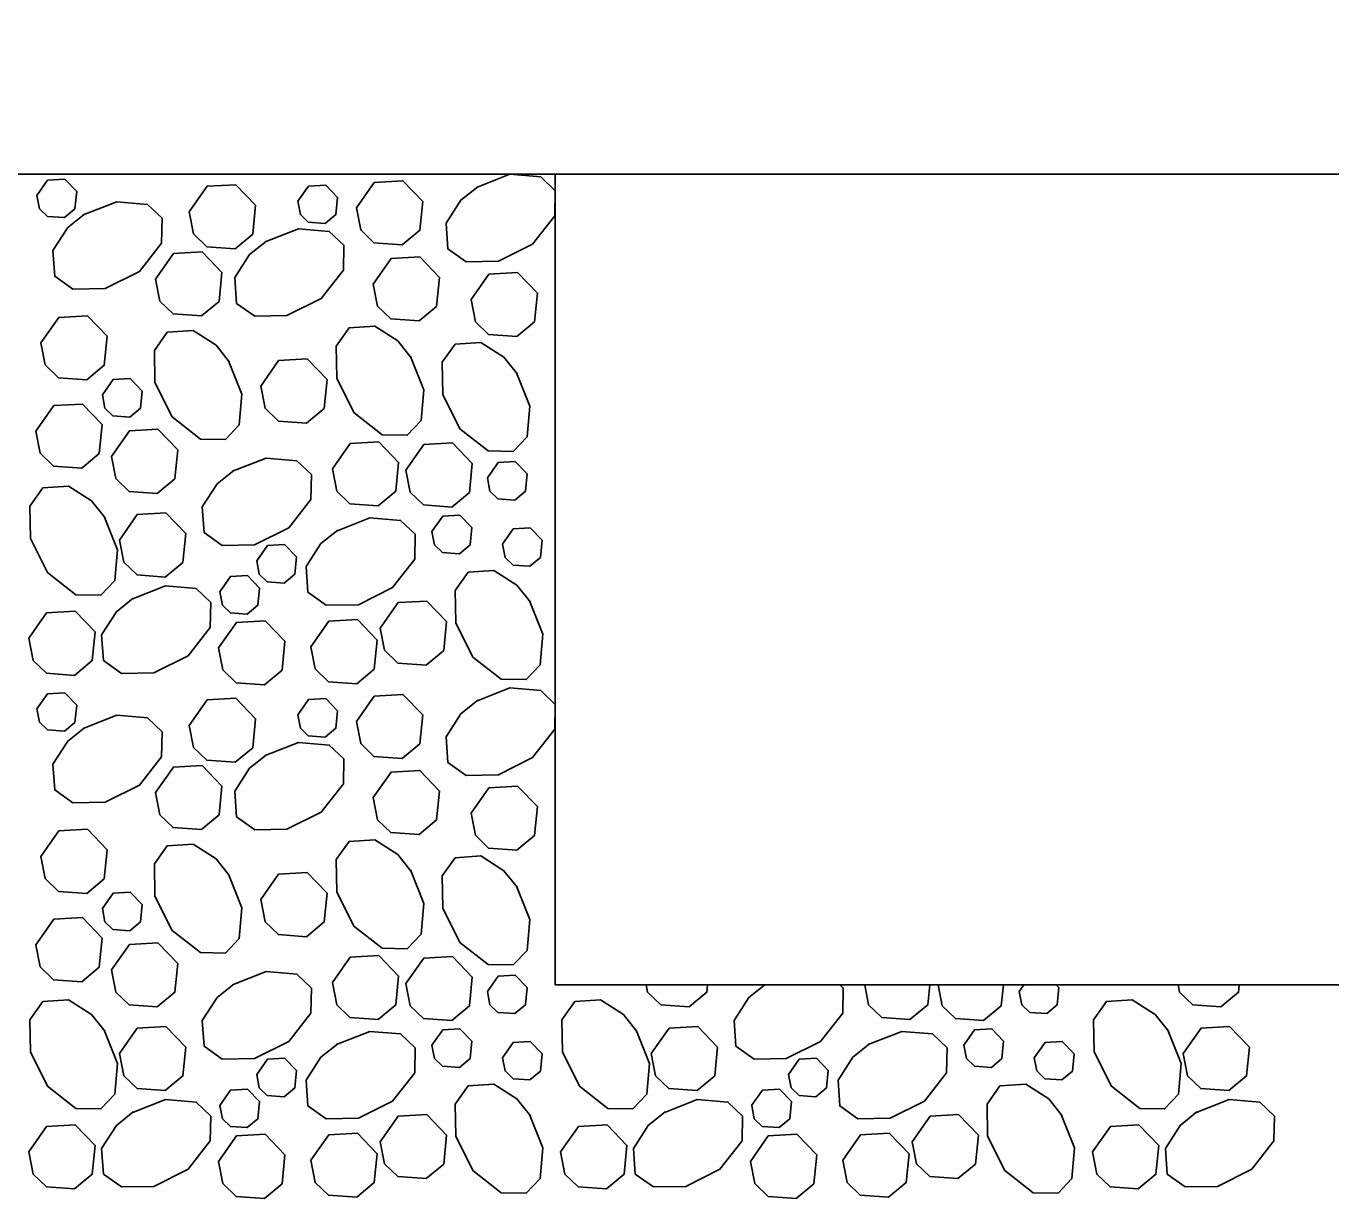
# Model space of a CAD drawing. Extents: x 636530 to 644067, y 294168 to 299122.
# Drawn here: x 638578.78 to 638598.39, y 297981.35 to 297999.01 of the extents above; entities that cross this region are included whole.
import ezdxf

# ---------------------------------------------------------------- set-up
doc = ezdxf.new("R2010")
doc.units = 0
doc.layers.add('1', color=7, linetype='Continuous')

msp = doc.modelspace()

# ---------------------------------------------------------------- linework, layer by layer
at = {"layer": '1'}
for p, q in [((638314.366, 297996.783), (638619.166, 297996.783)), ((638586.73, 297996.783), (638586.73, 297984.591)), ((638586.73, 297996.783), (638651.603, 297996.783)), ((638586.73, 297984.591), (638651.603, 297984.591))]:
    msp.add_line(p, q, dxfattribs=at)
for points in [[(638578.938, 297996.465), (638579.099, 297996.694), (638579.357, 297996.709), (638579.536, 297996.523), (638579.51, 297996.263), (638579.351, 297996.131), (638579.097, 297996.149), (638578.977, 297996.265), (638578.938, 297996.465)], [(638583.741, 297996.277), (638584.01, 297996.66), (638584.439, 297996.684), (638584.738, 297996.375), (638584.694, 297995.941), (638584.429, 297995.721), (638584.005, 297995.751), (638583.806, 297995.945), (638583.741, 297996.277)], [(638585.545, 297996.583), (638586.049, 297996.783), (638586.511, 297996.743), (638586.73, 297996.534), (638586.723, 297996.159), (638586.39, 297995.733), (638585.875, 297995.475), (638585.389, 297995.467), (638585.116, 297995.661), (638585.09, 297996.048), (638585.312, 297996.394), (638585.566, 297996.596)], [(638581.228, 297996.219), (638581.497, 297996.602), (638581.926, 297996.626), (638582.225, 297996.317), (638582.182, 297995.883), (638581.916, 297995.663), (638581.492, 297995.693), (638581.293, 297995.887), (638581.228, 297996.219)], [(638582.86, 297996.377), (638583.021, 297996.606), (638583.279, 297996.621), (638583.458, 297996.435), (638583.432, 297996.175), (638583.273, 297996.043), (638583.018, 297996.061), (638582.899, 297996.177), (638582.86, 297996.376)], [(638579.635, 297996.17), (638580.138, 297996.37), (638580.6, 297996.33), (638580.82, 297996.121), (638580.813, 297995.746), (638580.479, 297995.32), (638579.964, 297995.062), (638579.479, 297995.054), (638579.205, 297995.248), (638579.179, 297995.635), (638579.401, 297995.981), (638579.655, 297996.183)], [(638582.368, 297995.764), (638582.871, 297995.963), (638583.333, 297995.923), (638583.553, 297995.714), (638583.546, 297995.339), (638583.212, 297994.913), (638582.697, 297994.656), (638582.212, 297994.647), (638581.938, 297994.841), (638581.912, 297995.228), (638582.134, 297995.574), (638582.388, 297995.776)], [(638580.722, 297995.207), (638580.991, 297995.59), (638581.42, 297995.614), (638581.719, 297995.305), (638581.676, 297994.871), (638581.41, 297994.651), (638580.986, 297994.681), (638580.787, 297994.875), (638580.722, 297995.207)], [(638583.994, 297995.132), (638584.263, 297995.515), (638584.692, 297995.539), (638584.991, 297995.23), (638584.947, 297994.796), (638584.682, 297994.576), (638584.258, 297994.606), (638584.059, 297994.8), (638583.994, 297995.132)], [(638585.464, 297994.898), (638585.733, 297995.28), (638586.162, 297995.305), (638586.461, 297994.996), (638586.418, 297994.562), (638586.152, 297994.341), (638585.729, 297994.372), (638585.529, 297994.565), (638585.464, 297994.898)], [(638578.998, 297994.247), (638579.267, 297994.63), (638579.696, 297994.654), (638579.994, 297994.345), (638579.951, 297993.911), (638579.686, 297993.691), (638579.262, 297993.721), (638579.063, 297993.915), (638578.998, 297994.247)], [(638584.554, 297994.042), (638584.753, 297993.539), (638584.713, 297993.077), (638584.504, 297992.858), (638584.129, 297992.865), (638583.703, 297993.198), (638583.446, 297993.713), (638583.437, 297994.199), (638583.631, 297994.472), (638584.018, 297994.498), (638584.364, 297994.276), (638584.566, 297994.022)], [(638581.82, 297993.977), (638582.02, 297993.474), (638581.98, 297993.012), (638581.771, 297992.792), (638581.396, 297992.8), (638580.97, 297993.133), (638580.713, 297993.648), (638580.704, 297994.134), (638580.898, 297994.407), (638581.285, 297994.433), (638581.631, 297994.211), (638581.833, 297993.957)], [(638586.148, 297993.798), (638586.347, 297993.295), (638586.307, 297992.833), (638586.099, 297992.614), (638585.724, 297992.621), (638585.297, 297992.954), (638585.04, 297993.469), (638585.031, 297993.955), (638585.226, 297994.228), (638585.612, 297994.254), (638585.958, 297994.032), (638586.161, 297993.778)], [(638582.304, 297993.597), (638582.572, 297993.979), (638583.002, 297994.004), (638583.3, 297993.694), (638583.257, 297993.261), (638582.992, 297993.04), (638582.568, 297993.071), (638582.369, 297993.264), (638582.304, 297993.597)], [(638579.922, 297993.464), (638580.083, 297993.693), (638580.341, 297993.708), (638580.52, 297993.522), (638580.494, 297993.262), (638580.335, 297993.13), (638580.08, 297993.148), (638579.961, 297993.264), (638579.922, 297993.464)], [(638578.922, 297992.919), (638579.191, 297993.302), (638579.621, 297993.326), (638579.919, 297993.017), (638579.876, 297992.583), (638579.611, 297992.362), (638579.187, 297992.393), (638578.987, 297992.587), (638578.923, 297992.919)], [(638580.059, 297992.539), (638580.328, 297992.922), (638580.757, 297992.946), (638581.055, 297992.637), (638581.012, 297992.203), (638580.747, 297991.983), (638580.323, 297992.013), (638580.124, 297992.207), (638580.059, 297992.539)], [(638583.38, 297992.35), (638583.649, 297992.732), (638584.078, 297992.757), (638584.376, 297992.447), (638584.333, 297992.014), (638584.068, 297991.793), (638583.644, 297991.824), (638583.445, 297992.017), (638583.38, 297992.35)], [(638584.486, 297992.333), (638584.755, 297992.716), (638585.184, 297992.741), (638585.483, 297992.431), (638585.44, 297991.997), (638585.174, 297991.777), (638584.75, 297991.808), (638584.551, 297992.001), (638584.486, 297992.333)], [(638581.88, 297992.315), (638582.383, 297992.514), (638582.845, 297992.474), (638583.065, 297992.265), (638583.058, 297991.89), (638582.724, 297991.464), (638582.209, 297991.207), (638581.724, 297991.198), (638581.45, 297991.392), (638581.424, 297991.779), (638581.646, 297992.125), (638581.9, 297992.328)], [(638585.71, 297992.215), (638585.871, 297992.445), (638586.129, 297992.46), (638586.308, 297992.274), (638586.282, 297992.014), (638586.123, 297991.881), (638585.868, 297991.9), (638585.748, 297992.016), (638585.71, 297992.215)], [(638579.95, 297991.635), (638580.149, 297991.132), (638580.109, 297990.67), (638579.9, 297990.45), (638579.525, 297990.457), (638579.099, 297990.79), (638578.842, 297991.305), (638578.833, 297991.791), (638579.027, 297992.064), (638579.414, 297992.09), (638579.76, 297991.868), (638579.963, 297991.614)], [(638580.178, 297991.281), (638580.447, 297991.663), (638580.877, 297991.688), (638581.175, 297991.378), (638581.132, 297990.945), (638580.867, 297990.724), (638580.443, 297990.755), (638580.243, 297990.948), (638580.178, 297991.281)], [(638583.44, 297991.416), (638583.944, 297991.616), (638584.406, 297991.576), (638584.625, 297991.367), (638584.618, 297990.992), (638584.285, 297990.566), (638583.77, 297990.308), (638583.284, 297990.3), (638583.011, 297990.494), (638582.985, 297990.881), (638583.207, 297991.226), (638583.461, 297991.429)], [(638584.877, 297991.408), (638585.039, 297991.638), (638585.296, 297991.653), (638585.475, 297991.467), (638585.449, 297991.207), (638585.29, 297991.074), (638585.036, 297991.093), (638584.916, 297991.209), (638584.877, 297991.408)], [(638585.936, 297991.219), (638586.098, 297991.449), (638586.355, 297991.463), (638586.535, 297991.278), (638586.509, 297991.018), (638586.35, 297990.885), (638586.095, 297990.904), (638585.975, 297991.02), (638585.937, 297991.219)], [(638582.242, 297990.967), (638582.403, 297991.197), (638582.661, 297991.211), (638582.84, 297991.026), (638582.814, 297990.765), (638582.655, 297990.633), (638582.4, 297990.651), (638582.281, 297990.767), (638582.242, 297990.967)], [(638586.343, 297990.366), (638586.542, 297989.863), (638586.502, 297989.401), (638586.294, 297989.181), (638585.919, 297989.188), (638585.492, 297989.521), (638585.235, 297990.037), (638585.226, 297990.522), (638585.421, 297990.795), (638585.807, 297990.821), (638586.153, 297990.6), (638586.356, 297990.346)], [(638580.366, 297990.391), (638580.869, 297990.591), (638581.331, 297990.551), (638581.551, 297990.342), (638581.544, 297989.967), (638581.211, 297989.541), (638580.696, 297989.283), (638580.21, 297989.275), (638579.937, 297989.469), (638579.911, 297989.856), (638580.133, 297990.202), (638580.387, 297990.404)], [(638581.687, 297990.5), (638581.848, 297990.73), (638582.106, 297990.745), (638582.285, 297990.559), (638582.259, 297990.299), (638582.1, 297990.166), (638581.846, 297990.185), (638581.726, 297990.301), (638581.687, 297990.5)], [(638584.099, 297989.956), (638584.368, 297990.339), (638584.798, 297990.363), (638585.096, 297990.054), (638585.053, 297989.62), (638584.788, 297989.399), (638584.364, 297989.43), (638584.164, 297989.624), (638584.1, 297989.956)], [(638578.815, 297989.802), (638579.084, 297990.184), (638579.514, 297990.209), (638579.812, 297989.899), (638579.769, 297989.466), (638579.504, 297989.245), (638579.08, 297989.276), (638578.88, 297989.469), (638578.816, 297989.802)], [(638581.669, 297989.66), (638581.938, 297990.042), (638582.367, 297990.067), (638582.666, 297989.757), (638582.623, 297989.324), (638582.357, 297989.103), (638581.933, 297989.134), (638581.734, 297989.327), (638581.669, 297989.66)], [(638583.056, 297989.676), (638583.325, 297990.058), (638583.755, 297990.083), (638584.053, 297989.773), (638584.01, 297989.339), (638583.745, 297989.119), (638583.321, 297989.15), (638583.121, 297989.343), (638583.057, 297989.675)], [(638585.545, 297988.857), (638586.049, 297989.057), (638586.511, 297989.017), (638586.73, 297988.808), (638586.723, 297988.433), (638586.39, 297988.007), (638585.875, 297987.749), (638585.389, 297987.741), (638585.116, 297987.935), (638585.09, 297988.322), (638585.312, 297988.668), (638585.566, 297988.87)], [(638578.938, 297988.739), (638579.099, 297988.969), (638579.357, 297988.983), (638579.536, 297988.798), (638579.51, 297988.537), (638579.351, 297988.405), (638579.097, 297988.423), (638578.977, 297988.54), (638578.938, 297988.739)], [(638581.228, 297988.493), (638581.497, 297988.876), (638581.926, 297988.901), (638582.225, 297988.591), (638582.182, 297988.157), (638581.916, 297987.937), (638581.492, 297987.968), (638581.293, 297988.161), (638581.228, 297988.493)], [(638582.86, 297988.651), (638583.021, 297988.88), (638583.279, 297988.895), (638583.458, 297988.709), (638583.432, 297988.449), (638583.273, 297988.317), (638583.018, 297988.335), (638582.899, 297988.451), (638582.86, 297988.651)], [(638583.741, 297988.552), (638584.01, 297988.934), (638584.439, 297988.959), (638584.738, 297988.649), (638584.694, 297988.216), (638584.429, 297987.995), (638584.005, 297988.026), (638583.806, 297988.219), (638583.741, 297988.552)], [(638579.635, 297988.444), (638580.138, 297988.644), (638580.6, 297988.604), (638580.82, 297988.395), (638580.813, 297988.02), (638580.479, 297987.594), (638579.964, 297987.336), (638579.479, 297987.328), (638579.205, 297987.522), (638579.179, 297987.909), (638579.401, 297988.255), (638579.655, 297988.457)], [(638582.368, 297988.038), (638582.871, 297988.237), (638583.333, 297988.197), (638583.553, 297987.988), (638583.546, 297987.613), (638583.212, 297987.187), (638582.697, 297986.93), (638582.212, 297986.921), (638581.938, 297987.115), (638581.912, 297987.502), (638582.134, 297987.848), (638582.388, 297988.051)], [(638580.722, 297987.481), (638580.991, 297987.864), (638581.42, 297987.889), (638581.719, 297987.579), (638581.676, 297987.145), (638581.41, 297986.925), (638580.986, 297986.956), (638580.787, 297987.149), (638580.722, 297987.481)], [(638583.994, 297987.406), (638584.263, 297987.789), (638584.692, 297987.813), (638584.991, 297987.504), (638584.947, 297987.07), (638584.682, 297986.85), (638584.258, 297986.88), (638584.059, 297987.074), (638583.994, 297987.406)], [(638585.464, 297987.172), (638585.733, 297987.555), (638586.162, 297987.579), (638586.461, 297987.27), (638586.418, 297986.836), (638586.152, 297986.615), (638585.729, 297986.646), (638585.529, 297986.84), (638585.464, 297987.172)], [(638578.998, 297986.522), (638579.267, 297986.904), (638579.696, 297986.929), (638579.994, 297986.619), (638579.951, 297986.186), (638579.686, 297985.965), (638579.262, 297985.996), (638579.063, 297986.189), (638578.998, 297986.522)], [(638581.82, 297986.252), (638582.02, 297985.749), (638581.98, 297985.286), (638581.771, 297985.067), (638581.396, 297985.074), (638580.97, 297985.407), (638580.713, 297985.922), (638580.704, 297986.408), (638580.898, 297986.681), (638581.285, 297986.707), (638581.631, 297986.485), (638581.833, 297986.231)], [(638584.554, 297986.317), (638584.753, 297985.814), (638584.713, 297985.351), (638584.504, 297985.132), (638584.129, 297985.139), (638583.703, 297985.472), (638583.446, 297985.987), (638583.437, 297986.473), (638583.631, 297986.746), (638584.018, 297986.772), (638584.364, 297986.55), (638584.566, 297986.296)], [(638586.148, 297986.073), (638586.347, 297985.57), (638586.307, 297985.107), (638586.099, 297984.888), (638585.724, 297984.895), (638585.297, 297985.228), (638585.04, 297985.743), (638585.031, 297986.229), (638585.226, 297986.502), (638585.612, 297986.528), (638585.958, 297986.306), (638586.161, 297986.052)], [(638582.304, 297985.871), (638582.572, 297986.254), (638583.002, 297986.278), (638583.3, 297985.969), (638583.257, 297985.535), (638582.992, 297985.314), (638582.568, 297985.345), (638582.369, 297985.538), (638582.304, 297985.871)], [(638579.922, 297985.738), (638580.083, 297985.967), (638580.341, 297985.982), (638580.52, 297985.796), (638580.494, 297985.536), (638580.335, 297985.404), (638580.08, 297985.422), (638579.961, 297985.538), (638579.922, 297985.738)], [(638578.922, 297985.193), (638579.191, 297985.576), (638579.621, 297985.6), (638579.919, 297985.291), (638579.876, 297984.857), (638579.611, 297984.637), (638579.187, 297984.667), (638578.987, 297984.861), (638578.923, 297985.193)], [(638580.059, 297984.814), (638580.328, 297985.196), (638580.757, 297985.221), (638581.055, 297984.911), (638581.012, 297984.477), (638580.747, 297984.257), (638580.323, 297984.288), (638580.124, 297984.481), (638580.059, 297984.813)], [(638583.38, 297984.624), (638583.649, 297985.007), (638584.078, 297985.031), (638584.376, 297984.722), (638584.333, 297984.288), (638584.068, 297984.067), (638583.644, 297984.098), (638583.445, 297984.291), (638583.38, 297984.624)], [(638584.486, 297984.608), (638584.755, 297984.99), (638585.184, 297985.015), (638585.483, 297984.705), (638585.44, 297984.272), (638585.174, 297984.051), (638584.75, 297984.082), (638584.551, 297984.275), (638584.486, 297984.608)], [(638581.88, 297984.589), (638582.383, 297984.788), (638582.845, 297984.748), (638583.065, 297984.54), (638583.058, 297984.165), (638582.724, 297983.739), (638582.209, 297983.481), (638581.724, 297983.472), (638581.45, 297983.667), (638581.424, 297984.053), (638581.646, 297984.399), (638581.9, 297984.602)], [(638585.71, 297984.49), (638585.871, 297984.719), (638586.129, 297984.734), (638586.308, 297984.548), (638586.282, 297984.288), (638586.123, 297984.156), (638585.868, 297984.174), (638585.748, 297984.29), (638585.71, 297984.489)], [(638589.019, 297984.591), (638589.008, 297984.477), (638588.742, 297984.257), (638588.318, 297984.288), (638588.119, 297984.481), (638588.098, 297984.591)], [(638591.006, 297984.591), (638591.06, 297984.54), (638591.053, 297984.165), (638590.72, 297983.739), (638590.204, 297983.481), (638589.719, 297983.472), (638589.446, 297983.667), (638589.42, 297984.053), (638589.642, 297984.399), (638589.881, 297984.591)], [(638589.875, 297984.589), (638589.879, 297984.591)], [(638592.359, 297984.591), (638592.329, 297984.288), (638592.063, 297984.067), (638591.64, 297984.098), (638591.44, 297984.291), (638591.382, 297984.591)], [(638593.467, 297984.591), (638593.435, 297984.272), (638593.17, 297984.051), (638592.746, 297984.082), (638592.546, 297984.275), (638592.485, 297984.591)], [(638593.705, 297984.49), (638593.776, 297984.591)], [(638594.262, 297984.591), (638594.303, 297984.548), (638594.277, 297984.288), (638594.118, 297984.156), (638593.864, 297984.174), (638593.744, 297984.29), (638593.705, 297984.489)], [(638597.014, 297984.591), (638597.003, 297984.477), (638596.738, 297984.257), (638596.314, 297984.288), (638596.114, 297984.481), (638596.093, 297984.591)], [(638597.871, 297984.589), (638597.875, 297984.591)], [(638579.95, 297983.909), (638580.149, 297983.406), (638580.109, 297982.944), (638579.9, 297982.724), (638579.525, 297982.731), (638579.099, 297983.065), (638578.842, 297983.58), (638578.833, 297984.065), (638579.027, 297984.338), (638579.414, 297984.364), (638579.76, 297984.143), (638579.963, 297983.889)], [(638587.945, 297983.909), (638588.145, 297983.406), (638588.105, 297982.944), (638587.896, 297982.724), (638587.521, 297982.731), (638587.095, 297983.065), (638586.837, 297983.58), (638586.829, 297984.065), (638587.023, 297984.338), (638587.41, 297984.364), (638587.755, 297984.143), (638587.958, 297983.889)], [(638595.94, 297983.909), (638596.14, 297983.406), (638596.1, 297982.944), (638595.891, 297982.724), (638595.516, 297982.731), (638595.09, 297983.065), (638594.833, 297983.58), (638594.824, 297984.065), (638595.018, 297984.338), (638595.405, 297984.364), (638595.751, 297984.143), (638595.953, 297983.889)], [(638580.178, 297983.555), (638580.447, 297983.938), (638580.877, 297983.962), (638581.175, 297983.653), (638581.132, 297983.219), (638580.867, 297982.998), (638580.443, 297983.029), (638580.243, 297983.222), (638580.178, 297983.555)], [(638583.44, 297983.69), (638583.944, 297983.89), (638584.406, 297983.85), (638584.625, 297983.641), (638584.618, 297983.266), (638584.285, 297982.84), (638583.77, 297982.582), (638583.284, 297982.574), (638583.011, 297982.768), (638582.985, 297983.155), (638583.207, 297983.501), (638583.461, 297983.703)], [(638584.877, 297983.682), (638585.039, 297983.912), (638585.296, 297983.927), (638585.475, 297983.741), (638585.449, 297983.481), (638585.29, 297983.348), (638585.036, 297983.367), (638584.916, 297983.483), (638584.877, 297983.682)], [(638588.174, 297983.555), (638588.443, 297983.938), (638588.872, 297983.962), (638589.17, 297983.653), (638589.127, 297983.219), (638588.862, 297982.998), (638588.438, 297983.029), (638588.239, 297983.222), (638588.174, 297983.555)], [(638591.436, 297983.69), (638591.939, 297983.89), (638592.401, 297983.85), (638592.621, 297983.641), (638592.614, 297983.266), (638592.28, 297982.84), (638591.765, 297982.582), (638591.28, 297982.574), (638591.006, 297982.768), (638590.981, 297983.155), (638591.202, 297983.501), (638591.456, 297983.703)], [(638592.873, 297983.682), (638593.034, 297983.912), (638593.292, 297983.927), (638593.471, 297983.741), (638593.445, 297983.481), (638593.286, 297983.348), (638593.031, 297983.367), (638592.912, 297983.483), (638592.873, 297983.682)], [(638596.169, 297983.555), (638596.438, 297983.938), (638596.867, 297983.962), (638597.166, 297983.653), (638597.123, 297983.219), (638596.857, 297982.998), (638596.433, 297983.029), (638596.234, 297983.222), (638596.169, 297983.555)], [(638585.936, 297983.493), (638586.098, 297983.723), (638586.355, 297983.738), (638586.535, 297983.552), (638586.509, 297983.292), (638586.35, 297983.159), (638586.095, 297983.178), (638585.975, 297983.294), (638585.937, 297983.493)], [(638593.932, 297983.493), (638594.093, 297983.723), (638594.351, 297983.738), (638594.53, 297983.552), (638594.504, 297983.292), (638594.345, 297983.159), (638594.091, 297983.178), (638593.971, 297983.294), (638593.932, 297983.493)], [(638582.242, 297983.241), (638582.403, 297983.471), (638582.661, 297983.485), (638582.84, 297983.3), (638582.814, 297983.04), (638582.655, 297982.907), (638582.4, 297982.926), (638582.281, 297983.042), (638582.242, 297983.241)], [(638590.237, 297983.241), (638590.399, 297983.471), (638590.656, 297983.485), (638590.835, 297983.3), (638590.809, 297983.04), (638590.65, 297982.907), (638590.396, 297982.926), (638590.276, 297983.042), (638590.237, 297983.241)], [(638581.687, 297982.775), (638581.848, 297983.004), (638582.106, 297983.019), (638582.285, 297982.833), (638582.259, 297982.573), (638582.1, 297982.441), (638581.846, 297982.459), (638581.726, 297982.575), (638581.687, 297982.775)], [(638586.343, 297982.64), (638586.542, 297982.137), (638586.502, 297981.675), (638586.294, 297981.455), (638585.919, 297981.462), (638585.492, 297981.796), (638585.235, 297982.311), (638585.226, 297982.796), (638585.421, 297983.07), (638585.807, 297983.095), (638586.153, 297982.874), (638586.356, 297982.62)], [(638589.682, 297982.775), (638589.844, 297983.004), (638590.101, 297983.019), (638590.28, 297982.833), (638590.255, 297982.573), (638590.095, 297982.441), (638589.841, 297982.459), (638589.721, 297982.575), (638589.683, 297982.775)], [(638594.338, 297982.64), (638594.538, 297982.137), (638594.498, 297981.675), (638594.289, 297981.455), (638593.914, 297981.462), (638593.488, 297981.796), (638593.23, 297982.311), (638593.222, 297982.796), (638593.416, 297983.07), (638593.803, 297983.095), (638594.149, 297982.874), (638594.351, 297982.62)], [(638580.366, 297982.666), (638580.869, 297982.865), (638581.331, 297982.825), (638581.551, 297982.616), (638581.544, 297982.241), (638581.211, 297981.815), (638580.696, 297981.558), (638580.21, 297981.549), (638579.937, 297981.743), (638579.911, 297982.13), (638580.133, 297982.476), (638580.387, 297982.678)], [(638588.362, 297982.666), (638588.865, 297982.865), (638589.327, 297982.825), (638589.546, 297982.616), (638589.539, 297982.241), (638589.206, 297981.815), (638588.691, 297981.558), (638588.205, 297981.549), (638587.932, 297981.743), (638587.906, 297982.13), (638588.128, 297982.476), (638588.382, 297982.678)], [(638596.357, 297982.666), (638596.86, 297982.865), (638597.322, 297982.825), (638597.542, 297982.616), (638597.535, 297982.241), (638597.201, 297981.815), (638596.686, 297981.558), (638596.201, 297981.549), (638595.928, 297981.743), (638595.902, 297982.13), (638596.123, 297982.476), (638596.377, 297982.678)], [(638584.099, 297982.23), (638584.368, 297982.613), (638584.798, 297982.637), (638585.096, 297982.328), (638585.053, 297981.894), (638584.788, 297981.674), (638584.364, 297981.704), (638584.164, 297981.898), (638584.1, 297982.23)], [(638592.095, 297982.23), (638592.364, 297982.613), (638592.793, 297982.637), (638593.092, 297982.328), (638593.048, 297981.894), (638592.783, 297981.674), (638592.359, 297981.704), (638592.16, 297981.898), (638592.095, 297982.23)], [(638578.815, 297982.076), (638579.084, 297982.458), (638579.514, 297982.483), (638579.812, 297982.173), (638579.769, 297981.74), (638579.504, 297981.519), (638579.08, 297981.55), (638578.88, 297981.743), (638578.816, 297982.076)], [(638581.669, 297981.934), (638581.938, 297982.316), (638582.367, 297982.341), (638582.666, 297982.032), (638582.623, 297981.598), (638582.357, 297981.377), (638581.933, 297981.408), (638581.734, 297981.601), (638581.669, 297981.934)], [(638583.056, 297981.95), (638583.325, 297982.332), (638583.755, 297982.357), (638584.053, 297982.047), (638584.01, 297981.614), (638583.745, 297981.393), (638583.321, 297981.424), (638583.121, 297981.617), (638583.057, 297981.95)], [(638586.811, 297982.076), (638587.08, 297982.458), (638587.509, 297982.483), (638587.808, 297982.173), (638587.764, 297981.74), (638587.499, 297981.519), (638587.075, 297981.55), (638586.876, 297981.743), (638586.811, 297982.076)], [(638589.664, 297981.934), (638589.933, 297982.316), (638590.363, 297982.341), (638590.661, 297982.032), (638590.618, 297981.598), (638590.353, 297981.377), (638589.929, 297981.408), (638589.729, 297981.601), (638589.665, 297981.934)], [(638591.052, 297981.95), (638591.321, 297982.332), (638591.75, 297982.357), (638592.049, 297982.047), (638592.005, 297981.614), (638591.74, 297981.393), (638591.316, 297981.424), (638591.117, 297981.617), (638591.052, 297981.95)], [(638594.806, 297982.076), (638595.075, 297982.458), (638595.505, 297982.483), (638595.803, 297982.173), (638595.76, 297981.74), (638595.495, 297981.519), (638595.071, 297981.55), (638594.871, 297981.743), (638594.807, 297982.076)]]:
    msp.add_lwpolyline(points, dxfattribs=at)
msp.add_ellipse((638619.083, 297996.196), major_axis=(-55.517, 0), ratio=0.608854, dxfattribs=at)

doc.saveas('drawing.dxf')
